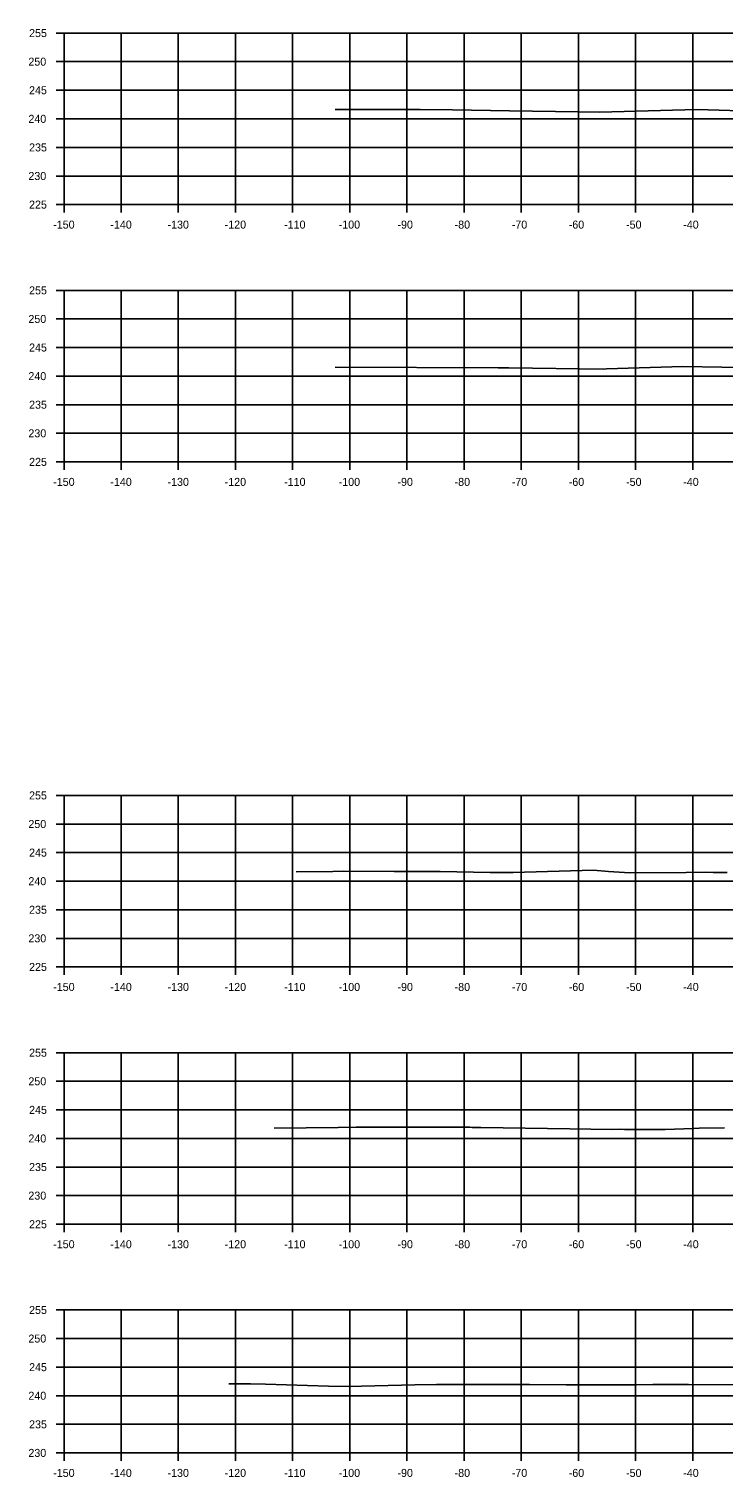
# Model space of a CAD drawing. Extents: x 1369627 to 1374022, y 380035 to 398173.
# Drawn here: x 1372730.1 to 1372851.5, y 383524 to 383777.3 of the extents above; entities that cross this region are included whole.
import ezdxf

# ---------------------------------------------------------------- set-up
doc = ezdxf.new("R2010")
doc.units = 0
for name, color, linetype in [('R_Axis', 7, 'Continuous'), ('R_Axis Annot', 7, 'Continuous'), ('R_Exist Surface', 7, 'Continuous'), ('R_Grid', 7, 'Continuous')]:
    doc.layers.add(name, color=color, linetype=linetype)

msp = doc.modelspace()

# ---------------------------------------------------------------- linework, layer by layer
at = {"layer": 'R_Axis'}
for p, q in [((1372734.81, 383776.59), (1372736.21, 383776.59)), ((1372736.21, 383746.59), (1372736.21, 383776.59)), ((1372734.81, 383771.59), (1372736.21, 383771.59)), ((1372734.81, 383766.59), (1372736.21, 383766.59)), ((1372734.81, 383761.59), (1372736.21, 383761.59)), ((1372734.81, 383756.59), (1372736.21, 383756.59)), ((1372734.81, 383751.59), (1372736.21, 383751.59)), ((1372734.81, 383746.59), (1372736.21, 383746.59)), ((1372736.21, 383746.59), (1373036.21, 383746.59)), ((1372736.21, 383745.19), (1372736.21, 383746.59)), ((1372746.21, 383745.19), (1372746.21, 383746.59)), ((1372756.21, 383745.19), (1372756.21, 383746.59)), ((1372766.21, 383745.19), (1372766.21, 383746.59)), ((1372776.21, 383745.19), (1372776.21, 383746.59)), ((1372786.21, 383745.19), (1372786.21, 383746.59)), ((1372796.21, 383745.19), (1372796.21, 383746.59)), ((1372806.21, 383745.19), (1372806.21, 383746.59)), ((1372816.21, 383745.19), (1372816.21, 383746.59)), ((1372826.21, 383745.19), (1372826.21, 383746.59)), ((1372836.21, 383745.19), (1372836.21, 383746.59)), ((1372846.21, 383745.19), (1372846.21, 383746.59)), ((1372734.81, 383731.59), (1372736.21, 383731.59)), ((1372736.21, 383701.59), (1372736.21, 383731.59)), ((1372734.81, 383726.59), (1372736.21, 383726.59)), ((1372734.81, 383721.59), (1372736.21, 383721.59)), ((1372734.81, 383716.59), (1372736.21, 383716.59)), ((1372734.81, 383711.59), (1372736.21, 383711.59)), ((1372734.81, 383706.59), (1372736.21, 383706.59)), ((1372734.81, 383701.59), (1372736.21, 383701.59)), ((1372736.21, 383701.59), (1373036.21, 383701.59)), ((1372736.21, 383700.19), (1372736.21, 383701.59)), ((1372746.21, 383700.19), (1372746.21, 383701.59)), ((1372756.21, 383700.19), (1372756.21, 383701.59)), ((1372766.21, 383700.19), (1372766.21, 383701.59)), ((1372776.21, 383700.19), (1372776.21, 383701.59)), ((1372786.21, 383700.19), (1372786.21, 383701.59)), ((1372796.21, 383700.19), (1372796.21, 383701.59)), ((1372806.21, 383700.19), (1372806.21, 383701.59)), ((1372816.21, 383700.19), (1372816.21, 383701.59)), ((1372826.21, 383700.19), (1372826.21, 383701.59)), ((1372836.21, 383700.19), (1372836.21, 383701.59)), ((1372846.21, 383700.19), (1372846.21, 383701.59)), ((1372734.81, 383643.25), (1372736.21, 383643.25)), ((1372736.21, 383613.25), (1372736.21, 383643.25)), ((1372734.81, 383638.25), (1372736.21, 383638.25)), ((1372734.81, 383633.25), (1372736.21, 383633.25)), ((1372734.81, 383628.25), (1372736.21, 383628.25)), ((1372734.81, 383623.25), (1372736.21, 383623.25)), ((1372734.81, 383618.25), (1372736.21, 383618.25)), ((1372734.81, 383613.25), (1372736.21, 383613.25)), ((1372736.21, 383613.25), (1373036.21, 383613.25)), ((1372736.21, 383611.85), (1372736.21, 383613.25)), ((1372746.21, 383611.85), (1372746.21, 383613.25)), ((1372756.21, 383611.85), (1372756.21, 383613.25)), ((1372766.21, 383611.85), (1372766.21, 383613.25)), ((1372776.21, 383611.85), (1372776.21, 383613.25)), ((1372786.21, 383611.85), (1372786.21, 383613.25)), ((1372796.21, 383611.85), (1372796.21, 383613.25)), ((1372806.21, 383611.85), (1372806.21, 383613.25)), ((1372816.21, 383611.85), (1372816.21, 383613.25)), ((1372826.21, 383611.85), (1372826.21, 383613.25)), ((1372836.21, 383611.85), (1372836.21, 383613.25)), ((1372846.21, 383611.85), (1372846.21, 383613.25)), ((1372734.81, 383598.25), (1372736.21, 383598.25)), ((1372736.21, 383568.25), (1372736.21, 383598.25)), ((1372734.81, 383593.25), (1372736.21, 383593.25)), ((1372734.81, 383588.25), (1372736.21, 383588.25)), ((1372734.81, 383583.25), (1372736.21, 383583.25)), ((1372734.81, 383578.25), (1372736.21, 383578.25)), ((1372734.81, 383573.25), (1372736.21, 383573.25)), ((1372734.81, 383568.25), (1372736.21, 383568.25)), ((1372736.21, 383568.25), (1373036.21, 383568.25)), ((1372736.21, 383566.85), (1372736.21, 383568.25)), ((1372746.21, 383566.85), (1372746.21, 383568.25)), ((1372756.21, 383566.85), (1372756.21, 383568.25)), ((1372766.21, 383566.85), (1372766.21, 383568.25)), ((1372776.21, 383566.85), (1372776.21, 383568.25)), ((1372786.21, 383566.85), (1372786.21, 383568.25)), ((1372796.21, 383566.85), (1372796.21, 383568.25)), ((1372806.21, 383566.85), (1372806.21, 383568.25)), ((1372816.21, 383566.85), (1372816.21, 383568.25)), ((1372826.21, 383566.85), (1372826.21, 383568.25)), ((1372836.21, 383566.85), (1372836.21, 383568.25)), ((1372846.21, 383566.85), (1372846.21, 383568.25)), ((1372734.81, 383553.25), (1372736.21, 383553.25)), ((1372736.21, 383528.25), (1372736.21, 383553.25)), ((1372734.81, 383548.25), (1372736.21, 383548.25)), ((1372734.81, 383543.25), (1372736.21, 383543.25)), ((1372734.81, 383538.25), (1372736.21, 383538.25)), ((1372734.81, 383533.25), (1372736.21, 383533.25)), ((1372734.81, 383528.25), (1372736.21, 383528.25)), ((1372736.21, 383528.25), (1373036.21, 383528.25)), ((1372736.21, 383526.85), (1372736.21, 383528.25)), ((1372746.21, 383526.85), (1372746.21, 383528.25)), ((1372756.21, 383526.85), (1372756.21, 383528.25)), ((1372766.21, 383526.85), (1372766.21, 383528.25)), ((1372776.21, 383526.85), (1372776.21, 383528.25)), ((1372786.21, 383526.85), (1372786.21, 383528.25)), ((1372796.21, 383526.85), (1372796.21, 383528.25)), ((1372806.21, 383526.85), (1372806.21, 383528.25)), ((1372816.21, 383526.85), (1372816.21, 383528.25)), ((1372826.21, 383526.85), (1372826.21, 383528.25)), ((1372836.21, 383526.85), (1372836.21, 383528.25)), ((1372846.21, 383526.85), (1372846.21, 383528.25))]:
    msp.add_line(p, q, dxfattribs=at)
at = {"layer": 'R_Exist Surface'}
for points in [[(1372783.63, 383763.2), (1372798.54, 383763.22), (1372804.18, 383763.19), (1372814.18, 383763.01), (1372822.21, 383762.89), (1372829.97, 383762.77), (1372842.66, 383763.12), (1372846.99, 383763.23), (1372856.54, 383762.91)], [(1372783.68, 383718.17), (1372812.19, 383718.03), (1372813.38, 383718.03), (1372814.04, 383718.02), (1372830.55, 383717.83), (1372831.14, 383717.85), (1372844.49, 383718.27), (1372851.31, 383718.14), (1372857.03, 383718.03)], [(1372776.82, 383629.91), (1372783.24, 383629.97), (1372785.06, 383630.03), (1372794, 383629.93), (1372795.56, 383629.93), (1372802, 383629.93), (1372810.79, 383629.75), (1372814.77, 383629.77), (1372828.83, 383630.16), (1372831.47, 383629.97), (1372835.23, 383629.7), (1372845.08, 383629.76), (1372848.53, 383629.8), (1372849.78, 383629.75), (1372852.22, 383629.77)], [(1372773, 383585.04), (1372784.17, 383585.16), (1372787.34, 383585.25), (1372787.34, 383585.25), (1372787.36, 383585.25), (1372790.49, 383585.22), (1372792.59, 383585.22), (1372792.93, 383585.22), (1372807.2, 383585.2), (1372807.63, 383585.19), (1372809.13, 383585.19), (1372824.69, 383584.95), (1372832.04, 383584.81), (1372833.6, 383584.86), (1372834.3, 383584.81), (1372835.33, 383584.8), (1372841.39, 383584.8), (1372846.31, 383585.01), (1372846.38, 383585.01), (1372847.33, 383585.03), (1372851.79, 383585.13)], [(1372765.07, 383540.32), (1372767.8, 383540.35), (1372768.83, 383540.35), (1372771.45, 383540.3), (1372782.48, 383539.94), (1372785.94, 383539.89), (1372797.6, 383540.17), (1372801.38, 383540.21), (1372803.79, 383540.22), (1372808.46, 383540.22), (1372817.64, 383540.19), (1372824.09, 383540.15), (1372831.81, 383540.15), (1372836.4, 383540.13), (1372839.21, 383540.22), (1372842.18, 383540.21), (1372843.33, 383540.2), (1372844.6, 383540.2), (1372845.48, 383540.23), (1372854.22, 383540.13)]]:
    msp.add_lwpolyline(points, dxfattribs=at)
at = {"layer": 'R_Grid'}
for p, q in [((1372736.21, 383776.59), (1373036.21, 383776.59)), ((1372736.21, 383746.59), (1372736.21, 383776.59)), ((1372746.21, 383746.59), (1372746.21, 383776.59)), ((1372756.21, 383746.59), (1372756.21, 383776.59)), ((1372766.21, 383746.59), (1372766.21, 383776.59)), ((1372776.21, 383746.59), (1372776.21, 383776.59)), ((1372786.21, 383746.59), (1372786.21, 383776.59)), ((1372796.21, 383746.59), (1372796.21, 383776.59)), ((1372806.21, 383746.59), (1372806.21, 383776.59)), ((1372816.21, 383746.59), (1372816.21, 383776.59)), ((1372826.21, 383746.59), (1372826.21, 383776.59)), ((1372836.21, 383746.59), (1372836.21, 383776.59)), ((1372846.21, 383746.59), (1372846.21, 383776.59)), ((1372736.21, 383771.59), (1373036.21, 383771.59)), ((1372736.21, 383766.59), (1373036.21, 383766.59)), ((1372736.21, 383761.59), (1373036.21, 383761.59)), ((1372736.21, 383756.59), (1373036.21, 383756.59)), ((1372736.21, 383751.59), (1373036.21, 383751.59)), ((1372736.21, 383746.59), (1373036.21, 383746.59)), ((1372736.21, 383731.59), (1373036.21, 383731.59)), ((1372736.21, 383701.59), (1372736.21, 383731.59)), ((1372746.21, 383701.59), (1372746.21, 383731.59)), ((1372756.21, 383701.59), (1372756.21, 383731.59)), ((1372766.21, 383701.59), (1372766.21, 383731.59)), ((1372776.21, 383701.59), (1372776.21, 383731.59)), ((1372786.21, 383701.59), (1372786.21, 383731.59)), ((1372796.21, 383701.59), (1372796.21, 383731.59)), ((1372806.21, 383701.59), (1372806.21, 383731.59)), ((1372816.21, 383701.59), (1372816.21, 383731.59)), ((1372826.21, 383701.59), (1372826.21, 383731.59)), ((1372836.21, 383701.59), (1372836.21, 383731.59)), ((1372846.21, 383701.59), (1372846.21, 383731.59)), ((1372736.21, 383726.59), (1373036.21, 383726.59)), ((1372736.21, 383721.59), (1373036.21, 383721.59)), ((1372736.21, 383716.59), (1373036.21, 383716.59)), ((1372736.21, 383711.59), (1373036.21, 383711.59)), ((1372736.21, 383706.59), (1373036.21, 383706.59)), ((1372736.21, 383701.59), (1373036.21, 383701.59)), ((1372736.21, 383643.25), (1373036.21, 383643.25)), ((1372736.21, 383613.25), (1372736.21, 383643.25)), ((1372746.21, 383613.25), (1372746.21, 383643.25)), ((1372756.21, 383613.25), (1372756.21, 383643.25)), ((1372766.21, 383613.25), (1372766.21, 383643.25)), ((1372776.21, 383613.25), (1372776.21, 383643.25)), ((1372786.21, 383613.25), (1372786.21, 383643.25)), ((1372796.21, 383613.25), (1372796.21, 383643.25)), ((1372806.21, 383613.25), (1372806.21, 383643.25)), ((1372816.21, 383613.25), (1372816.21, 383643.25)), ((1372826.21, 383613.25), (1372826.21, 383643.25)), ((1372836.21, 383613.25), (1372836.21, 383643.25)), ((1372846.21, 383613.25), (1372846.21, 383643.25)), ((1372736.21, 383638.25), (1373036.21, 383638.25)), ((1372736.21, 383633.25), (1373036.21, 383633.25)), ((1372736.21, 383628.25), (1373036.21, 383628.25)), ((1372736.21, 383623.25), (1373036.21, 383623.25)), ((1372736.21, 383618.25), (1373036.21, 383618.25)), ((1372736.21, 383613.25), (1373036.21, 383613.25)), ((1372736.21, 383598.25), (1373036.21, 383598.25)), ((1372736.21, 383568.25), (1372736.21, 383598.25)), ((1372746.21, 383568.25), (1372746.21, 383598.25)), ((1372756.21, 383568.25), (1372756.21, 383598.25)), ((1372766.21, 383568.25), (1372766.21, 383598.25)), ((1372776.21, 383568.25), (1372776.21, 383598.25)), ((1372786.21, 383568.25), (1372786.21, 383598.25)), ((1372796.21, 383568.25), (1372796.21, 383598.25)), ((1372806.21, 383568.25), (1372806.21, 383598.25)), ((1372816.21, 383568.25), (1372816.21, 383598.25)), ((1372826.21, 383568.25), (1372826.21, 383598.25)), ((1372836.21, 383568.25), (1372836.21, 383598.25)), ((1372846.21, 383568.25), (1372846.21, 383598.25)), ((1372736.21, 383593.25), (1373036.21, 383593.25)), ((1372736.21, 383588.25), (1373036.21, 383588.25)), ((1372736.21, 383583.25), (1373036.21, 383583.25)), ((1372736.21, 383578.25), (1373036.21, 383578.25)), ((1372736.21, 383573.25), (1373036.21, 383573.25)), ((1372736.21, 383568.25), (1373036.21, 383568.25)), ((1372736.21, 383553.25), (1373036.21, 383553.25)), ((1372736.21, 383528.25), (1372736.21, 383553.25)), ((1372746.21, 383528.25), (1372746.21, 383553.25)), ((1372756.21, 383528.25), (1372756.21, 383553.25)), ((1372766.21, 383528.25), (1372766.21, 383553.25)), ((1372776.21, 383528.25), (1372776.21, 383553.25)), ((1372786.21, 383528.25), (1372786.21, 383553.25)), ((1372796.21, 383528.25), (1372796.21, 383553.25)), ((1372806.21, 383528.25), (1372806.21, 383553.25)), ((1372816.21, 383528.25), (1372816.21, 383553.25)), ((1372826.21, 383528.25), (1372826.21, 383553.25)), ((1372836.21, 383528.25), (1372836.21, 383553.25)), ((1372846.21, 383528.25), (1372846.21, 383553.25)), ((1372736.21, 383548.25), (1373036.21, 383548.25)), ((1372736.21, 383543.25), (1373036.21, 383543.25)), ((1372736.21, 383538.25), (1373036.21, 383538.25)), ((1372736.21, 383533.25), (1373036.21, 383533.25)), ((1372736.21, 383528.25), (1373036.21, 383528.25))]:
    msp.add_line(p, q, dxfattribs=at)

# ---------------------------------------------------------------- texts
at = {"layer": 'R_Axis Annot'}
for s, p in [('255', (1372730.1, 383775.89)), ('250', (1372729.98, 383770.89)), ('245', (1372730.1, 383765.89)), ('240', (1372729.98, 383760.89)), ('235', (1372730.1, 383755.89)), ('230', (1372729.98, 383750.89)), ('225', (1372730.1, 383745.89)), ('-150', (1372734.32, 383742.39)), ('-140', (1372744.32, 383742.39)), ('-130', (1372754.32, 383742.39)), ('-120', (1372764.32, 383742.39)), ('-110', (1372774.72, 383742.39)), ('-100', (1372784.27, 383742.39)), ('-90', (1372794.55, 383742.39)), ('-80', (1372804.55, 383742.39)), ('-70', (1372814.55, 383742.39)), ('-60', (1372824.52, 383742.39)), ('-50', (1372834.55, 383742.39)), ('-40', (1372844.55, 383742.39)), ('255', (1372730.1, 383730.89)), ('250', (1372729.98, 383725.89)), ('245', (1372730.1, 383720.89)), ('240', (1372729.98, 383715.89)), ('235', (1372730.1, 383710.89)), ('230', (1372729.98, 383705.89)), ('225', (1372730.1, 383700.89)), ('-150', (1372734.32, 383697.39)), ('-140', (1372744.32, 383697.39)), ('-130', (1372754.32, 383697.39)), ('-120', (1372764.32, 383697.39)), ('-110', (1372774.72, 383697.39)), ('-100', (1372784.27, 383697.39)), ('-90', (1372794.55, 383697.39)), ('-80', (1372804.55, 383697.39)), ('-70', (1372814.55, 383697.39)), ('-60', (1372824.52, 383697.39)), ('-50', (1372834.55, 383697.39)), ('-40', (1372844.55, 383697.39)), ('255', (1372730.1, 383642.55)), ('250', (1372729.98, 383637.55)), ('245', (1372730.1, 383632.55)), ('240', (1372729.98, 383627.55)), ('235', (1372730.1, 383622.55)), ('230', (1372729.98, 383617.55)), ('225', (1372730.1, 383612.55)), ('-150', (1372734.32, 383609.05)), ('-140', (1372744.32, 383609.05)), ('-130', (1372754.32, 383609.05)), ('-120', (1372764.32, 383609.05)), ('-110', (1372774.72, 383609.05)), ('-100', (1372784.27, 383609.05)), ('-90', (1372794.55, 383609.05)), ('-80', (1372804.55, 383609.05)), ('-70', (1372814.55, 383609.05)), ('-60', (1372824.52, 383609.05)), ('-50', (1372834.55, 383609.05)), ('-40', (1372844.55, 383609.05)), ('255', (1372730.1, 383597.55)), ('250', (1372729.98, 383592.55)), ('245', (1372730.1, 383587.55)), ('240', (1372729.98, 383582.55)), ('235', (1372730.1, 383577.55)), ('230', (1372729.98, 383572.55)), ('225', (1372730.1, 383567.55)), ('-150', (1372734.32, 383564.05)), ('-140', (1372744.32, 383564.05)), ('-130', (1372754.32, 383564.05)), ('-120', (1372764.32, 383564.05)), ('-110', (1372774.72, 383564.05)), ('-100', (1372784.27, 383564.05)), ('-90', (1372794.55, 383564.05)), ('-80', (1372804.55, 383564.05)), ('-70', (1372814.55, 383564.05)), ('-60', (1372824.52, 383564.05)), ('-50', (1372834.55, 383564.05)), ('-40', (1372844.55, 383564.05)), ('255', (1372730.1, 383552.55)), ('250', (1372729.98, 383547.55)), ('245', (1372730.1, 383542.55)), ('240', (1372729.98, 383537.55)), ('235', (1372730.1, 383532.55)), ('230', (1372729.98, 383527.55)), ('-150', (1372734.32, 383524.05)), ('-140', (1372744.32, 383524.05)), ('-130', (1372754.32, 383524.05)), ('-120', (1372764.32, 383524.05)), ('-110', (1372774.72, 383524.05)), ('-100', (1372784.27, 383524.05)), ('-90', (1372794.55, 383524.05)), ('-80', (1372804.55, 383524.05)), ('-70', (1372814.55, 383524.05)), ('-60', (1372824.52, 383524.05)), ('-50', (1372834.55, 383524.05)), ('-40', (1372844.55, 383524.05))]:
    msp.add_text(s, height=1.4, dxfattribs=at).set_placement(p)

doc.saveas('drawing.dxf')
